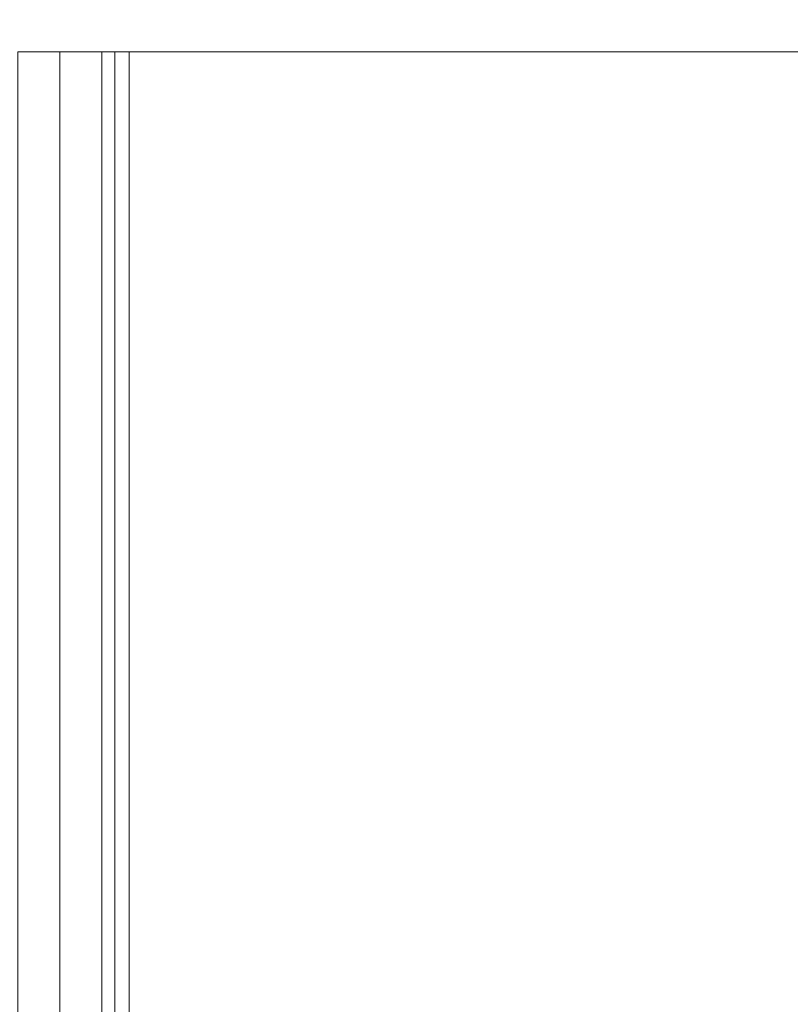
# Model space of a CAD drawing. Header units: inches. Extents: x -412 to -304, y -62 to 18.
# Tile 518 of 656: x -362.28 to -361.18, y -9.5 to -8.1. Entities that reach past the tile are written whole.
import ezdxf

# ---------------------------------------------------------------- set-up
doc = ezdxf.new("R2010")
doc.units = ezdxf.units.IN
doc.header["$LTSCALE"] = 32
doc.header["$MEASUREMENT"] = 0
for name, color, linetype, lineweight in [('Black', 7, 'Continuous', 18), ('Drawing', 7, 'Continuous', 18), ('None', 7, 'Continuous', 18), ('SolidLine', 7, 'Continuous', 15), ('Wood_1-H', 7, 'Continuous', 13)]:
    doc.layers.add(name, color=color, linetype=linetype, lineweight=lineweight)

# ---------------------------------------------------------------- blocks, each defined once
blk = doc.blocks.new('Group-20')
at = {"layer": 'Black'}
for points in [[(-34.5479, 16.5361, 28.9791), (34.5479, 16.5361, 28.9791), (34.5479, -16.5361, 28.9791), (-34.5479, -16.5361, 28.9791)], [(-34.5479, 16.5361, 27.7008), (34.5479, 16.5361, 27.7008), (34.5479, -16.5361, 27.7008), (-34.5479, -16.5361, 27.7008)]]:
    blk.add_3dface(points, dxfattribs=at)
at = {"layer": 'Wood_1-H'}
for points in [[(-35.9649, 17.9531, 28.9988), (35.9649, 17.9531, 28.9988), (35.9649, -17.9531, 28.9988), (-35.9649, -17.9531, 28.9988)], [(-35.9649, 17.9531, 28.9791), (35.9649, 17.9531, 28.9791), (35.9649, -17.9531, 28.9791), (-35.9649, -17.9531, 28.9791)]]:
    blk.add_3dface(points, dxfattribs=at)
blk = doc.blocks.new('MpHtAdjTrough-1095 (3D)')
at = {"layer": 'Black'}
for points in [[(-17.3622, -4.0547, -1.5537), (17.3622, -4.0547, -1.5537), (17.3622, 2.5995, -3.9756), (-17.3622, 2.5995, -3.9756)], [(-17.3622, 2.5917, -4.0365), (17.3622, 2.5917, -4.0365), (17.3622, -4.0751, -1.6099), (-17.3622, -4.0751, -1.6099)], [(-17.3622, -4.094, -0.1591), (17.3622, -4.094, -0.1591), (17.3622, -4.094, -1.4975), (-17.3622, -4.094, -1.4975)], [(-17.3622, -4.1539, -1.4975), (17.3622, -4.1539, -1.4975), (17.3622, -4.1539, -0.1591), (-17.3622, -4.1539, -0.1591)]]:
    blk.add_3dface(points, dxfattribs=at)
for points, invisible_edges in [([(-17.3622, -4.0547, -1.5537), (-17.3622, 2.5995, -3.9756), (-17.3622, 2.5917, -4.0365), (-17.3622, -4.0751, -1.6099)], 10), ([(17.3622, -4.0547, -1.5537), (-17.3622, -4.0547, -1.5537), (-17.3622, -4.0592, -1.5518), (17.3622, -4.0592, -1.5518)], 4), ([(-17.3622, -4.0751, -1.6099), (-17.3622, -4.0841, -1.6062), (-17.3622, -4.0592, -1.5518), (-17.3622, -4.0547, -1.5537)], 10), ([(17.3622, -4.0592, -1.5518), (-17.3622, -4.0592, -1.5518), (-17.3622, -4.0635, -1.5496), (17.3622, -4.0635, -1.5496)], 5), ([(-17.3622, -4.0841, -1.6062), (-17.3622, -4.0928, -1.6018), (-17.3622, -4.0635, -1.5496), (-17.3622, -4.0592, -1.5518)], 10), ([(17.3622, -4.0635, -1.5496), (-17.3622, -4.0635, -1.5496), (-17.3622, -4.0677, -1.5471), (17.3622, -4.0677, -1.5471)], 5), ([(-17.3622, -4.0677, -1.5471), (-17.3622, -4.0635, -1.5496), (-17.3622, -4.0928, -1.6018), (-17.3622, -4.1011, -1.5967)], 10), ([(17.3622, -4.0677, -1.5471), (-17.3622, -4.0677, -1.5471), (-17.3622, -4.0716, -1.5442), (17.3622, -4.0716, -1.5442)], 5), ([(-17.3622, -4.1011, -1.5967), (-17.3622, -4.109, -1.5909), (-17.3622, -4.0716, -1.5442), (-17.3622, -4.0677, -1.5471)], 10), ([(17.3622, -4.0716, -1.5442), (-17.3622, -4.0716, -1.5442), (-17.3622, -4.0753, -1.541), (17.3622, -4.0753, -1.541)], 5), ([(-17.3622, -4.109, -1.5909), (-17.3622, -4.1163, -1.5845), (-17.3622, -4.0753, -1.541), (-17.3622, -4.0716, -1.5442)], 10), ([(-17.3622, -4.0751, -1.6099), (17.3622, -4.0751, -1.6099), (17.3622, -4.0841, -1.6062), (-17.3622, -4.0841, -1.6062)], 4), ([(17.3622, -4.0753, -1.541), (-17.3622, -4.0753, -1.541), (-17.3622, -4.0787, -1.5375), (17.3622, -4.0787, -1.5375)], 5), ([(-17.3622, -4.0787, -1.5375), (-17.3622, -4.0753, -1.541), (-17.3622, -4.1163, -1.5845), (-17.3622, -4.1231, -1.5776)], 10), ([(17.3622, -4.0787, -1.5375), (-17.3622, -4.0787, -1.5375), (-17.3622, -4.0818, -1.5338), (17.3622, -4.0818, -1.5338)], 5), ([(-17.3622, -4.1231, -1.5776), (-17.3622, -4.1294, -1.5701), (-17.3622, -4.0818, -1.5338), (-17.3622, -4.0787, -1.5375)], 10), ([(17.3622, -4.0818, -1.5338), (-17.3622, -4.0818, -1.5338), (-17.3622, -4.0846, -1.5298), (17.3622, -4.0846, -1.5298)], 5), ([(-17.3622, -4.0846, -1.5298), (-17.3622, -4.0818, -1.5338), (-17.3622, -4.1294, -1.5701), (-17.3622, -4.135, -1.5621)], 10), ([(-17.3622, -4.0841, -1.6062), (17.3622, -4.0841, -1.6062), (17.3622, -4.0928, -1.6018), (-17.3622, -4.0928, -1.6018)], 5), ([(17.3622, -4.0846, -1.5298), (-17.3622, -4.0846, -1.5298), (-17.3622, -4.087, -1.5256), (17.3622, -4.087, -1.5256)], 5), ([(-17.3622, -4.135, -1.5621), (-17.3622, -4.1399, -1.5537), (-17.3622, -4.087, -1.5256), (-17.3622, -4.0846, -1.5298)], 10), ([(17.3622, -4.087, -1.5256), (-17.3622, -4.087, -1.5256), (-17.3622, -4.0891, -1.5212), (17.3622, -4.0891, -1.5212)], 5), ([(-17.3622, -4.1399, -1.5537), (-17.3622, -4.1441, -1.5449), (-17.3622, -4.0891, -1.5212), (-17.3622, -4.087, -1.5256)], 10), ([(17.3622, -4.0891, -1.5212), (-17.3622, -4.0891, -1.5212), (-17.3622, -4.0909, -1.5166), (17.3622, -4.0909, -1.5166)], 5), ([(-17.3622, -4.0909, -1.5166), (-17.3622, -4.0891, -1.5212), (-17.3622, -4.1441, -1.5449), (-17.3622, -4.1476, -1.5358)], 10), ([(17.3622, -4.0909, -1.5166), (-17.3622, -4.0909, -1.5166), (-17.3622, -4.0923, -1.5119), (17.3622, -4.0923, -1.5119)], 5), ([(-17.3622, -4.0923, -1.5119), (-17.3622, -4.0909, -1.5166), (-17.3622, -4.1476, -1.5358), (-17.3622, -4.1503, -1.5264)], 10), ([(17.3622, -4.0923, -1.5119), (-17.3622, -4.0923, -1.5119), (-17.3622, -4.0932, -1.5072), (17.3622, -4.0932, -1.5072)], 5), ([(-17.3622, -4.1503, -1.5264), (-17.3622, -4.1523, -1.5169), (-17.3622, -4.0932, -1.5072), (-17.3622, -4.0923, -1.5119)], 10), ([(-17.3622, -4.0928, -1.6018), (17.3622, -4.0928, -1.6018), (17.3622, -4.1011, -1.5967), (-17.3622, -4.1011, -1.5967)], 5), ([(17.3622, -4.0932, -1.5072), (-17.3622, -4.0932, -1.5072), (-17.3622, -4.0938, -1.5023), (17.3622, -4.0938, -1.5023)], 5), ([(-17.3622, -4.0938, -1.5023), (-17.3622, -4.0932, -1.5072), (-17.3622, -4.1523, -1.5169), (-17.3622, -4.1535, -1.5072)], 10), ([(17.3622, -4.0938, -1.5023), (-17.3622, -4.0938, -1.5023), (-17.3622, -4.094, -1.4975), (17.3622, -4.094, -1.4975)], 1), ([(-17.3622, -4.094, -1.4975), (-17.3622, -4.0938, -1.5023), (-17.3622, -4.1535, -1.5072), (-17.3622, -4.1539, -1.4975)], 10), ([(-17.3622, -4.0945, -0.1486), (17.3622, -4.0945, -0.1486), (17.3622, -4.094, -0.1591), (-17.3622, -4.094, -0.1591)], 1), ([(-17.3622, -4.1539, -1.4975), (-17.3622, -4.1539, -0.1591), (-17.3622, -4.094, -0.1591), (-17.3622, -4.094, -1.4975)], 10), ([(-17.3622, -4.1539, -0.1591), (-17.3622, -4.1541, -0.1538), (-17.3622, -4.0945, -0.1486), (-17.3622, -4.094, -0.1591)], 10), ([(-17.3622, -4.0959, -0.1383), (17.3622, -4.0959, -0.1383), (17.3622, -4.0945, -0.1486), (-17.3622, -4.0945, -0.1486)], 5), ([(-17.3622, -4.0959, -0.1383), (-17.3622, -4.0945, -0.1486), (-17.3622, -4.1541, -0.1538), (-17.3622, -4.1548, -0.1487)], 10), ([(-17.3622, -4.0981, -0.1281), (17.3622, -4.0981, -0.1281), (17.3622, -4.0959, -0.1383), (-17.3622, -4.0959, -0.1383)], 5), ([(-17.3622, -4.1548, -0.1487), (-17.3622, -4.1559, -0.1436), (-17.3622, -4.0981, -0.1281), (-17.3622, -4.0959, -0.1383)], 10), ([(-17.3622, -4.1013, -0.1181), (17.3622, -4.1013, -0.1181), (17.3622, -4.0981, -0.1281), (-17.3622, -4.0981, -0.1281)], 5), ([(-17.3622, -4.1559, -0.1436), (-17.3622, -4.1575, -0.1386), (-17.3622, -4.1013, -0.1181), (-17.3622, -4.0981, -0.1281)], 10), ([(-17.3622, -4.1011, -1.5967), (17.3622, -4.1011, -1.5967), (17.3622, -4.109, -1.5909), (-17.3622, -4.109, -1.5909)], 5), ([(-17.3622, -4.1053, -0.1085), (17.3622, -4.1053, -0.1085), (17.3622, -4.1013, -0.1181), (-17.3622, -4.1013, -0.1181)], 5), ([(-17.3622, -4.1053, -0.1085), (-17.3622, -4.1013, -0.1181), (-17.3622, -4.1575, -0.1386), (-17.3622, -4.1595, -0.1338)], 10), ([(-17.3622, -4.1101, -0.0992), (17.3622, -4.1101, -0.0992), (17.3622, -4.1053, -0.1085), (-17.3622, -4.1053, -0.1085)], 5), ([(-17.3622, -4.1595, -0.1338), (-17.3622, -4.1619, -0.1291), (-17.3622, -4.1101, -0.0992), (-17.3622, -4.1053, -0.1085)], 10), ([(-17.3622, -4.109, -1.5909), (17.3622, -4.109, -1.5909), (17.3622, -4.1163, -1.5845), (-17.3622, -4.1163, -1.5845)], 5), ([(-17.3622, -4.1157, -0.0904), (17.3622, -4.1157, -0.0904), (17.3622, -4.1101, -0.0992), (-17.3622, -4.1101, -0.0992)], 5), ([(-17.3622, -4.1157, -0.0904), (-17.3622, -4.1101, -0.0992), (-17.3622, -4.1619, -0.1291), (-17.3622, -4.1647, -0.1247)], 10), ([(-17.3622, -4.122, -0.0821), (17.3622, -4.122, -0.0821), (17.3622, -4.1157, -0.0904), (-17.3622, -4.1157, -0.0904)], 5), ([(-17.3622, -4.122, -0.0821), (-17.3622, -4.1157, -0.0904), (-17.3622, -4.1647, -0.1247), (-17.3622, -4.1679, -0.1206)], 10), ([(-17.3622, -4.1163, -1.5845), (17.3622, -4.1163, -1.5845), (17.3622, -4.1231, -1.5776), (-17.3622, -4.1231, -1.5776)], 5), ([(-17.3622, -4.1291, -0.0744), (17.3622, -4.1291, -0.0744), (17.3622, -4.122, -0.0821), (-17.3622, -4.122, -0.0821)], 5), ([(-17.3622, -4.1291, -0.0744), (-17.3622, -4.122, -0.0821), (-17.3622, -4.1679, -0.1206), (-17.3622, -4.1714, -0.1167)], 10), ([(-17.3622, -4.1231, -1.5776), (17.3622, -4.1231, -1.5776), (17.3622, -4.1294, -1.5701), (-17.3622, -4.1294, -1.5701)], 5), ([(-17.3622, -4.1368, -0.0674), (17.3622, -4.1368, -0.0674), (17.3622, -4.1291, -0.0744), (-17.3622, -4.1291, -0.0744)], 5), ([(-17.3622, -4.1714, -0.1167), (-17.3622, -4.1753, -0.1132), (-17.3622, -4.1368, -0.0674), (-17.3622, -4.1291, -0.0744)], 10), ([(-17.3622, -4.1294, -1.5701), (17.3622, -4.1294, -1.5701), (17.3622, -4.135, -1.5621), (-17.3622, -4.135, -1.5621)], 5), ([(-17.3622, -4.135, -1.5621), (17.3622, -4.135, -1.5621), (17.3622, -4.1399, -1.5537), (-17.3622, -4.1399, -1.5537)], 5), ([(-17.3622, -4.1451, -0.061), (17.3622, -4.1451, -0.061), (17.3622, -4.1368, -0.0674), (-17.3622, -4.1368, -0.0674)], 5), ([(-17.3622, -4.1451, -0.061), (-17.3622, -4.1368, -0.0674), (-17.3622, -4.1753, -0.1132), (-17.3622, -4.1794, -0.11)], 10), ([(-17.3622, -4.1399, -1.5537), (17.3622, -4.1399, -1.5537), (17.3622, -4.1441, -1.5449), (-17.3622, -4.1441, -1.5449)], 5), ([(-17.3622, -4.1441, -1.5449), (17.3622, -4.1441, -1.5449), (17.3622, -4.1476, -1.5358), (-17.3622, -4.1476, -1.5358)], 5), ([(-17.3622, -4.1539, -0.0554), (17.3622, -4.1539, -0.0554), (17.3622, -4.1451, -0.061), (-17.3622, -4.1451, -0.061)], 5), ([(-17.3622, -4.1539, -0.0554), (-17.3622, -4.1451, -0.061), (-17.3622, -4.1794, -0.11), (-17.3622, -4.1838, -0.1072)], 10), ([(-17.3622, -4.1476, -1.5358), (17.3622, -4.1476, -1.5358), (17.3622, -4.1503, -1.5264), (-17.3622, -4.1503, -1.5264)], 5), ([(-17.3622, -4.1503, -1.5264), (17.3622, -4.1503, -1.5264), (17.3622, -4.1523, -1.5169), (-17.3622, -4.1523, -1.5169)], 5), ([(-17.3622, -4.1523, -1.5169), (17.3622, -4.1523, -1.5169), (17.3622, -4.1535, -1.5072), (-17.3622, -4.1535, -1.5072)], 5), ([(-17.3622, -4.1535, -1.5072), (17.3622, -4.1535, -1.5072), (17.3622, -4.1539, -1.4975), (-17.3622, -4.1539, -1.4975)], 1), ([(17.3622, -4.1541, -0.1538), (-17.3622, -4.1541, -0.1538), (-17.3622, -4.1539, -0.1591), (17.3622, -4.1539, -0.1591)], 1), ([(-17.3622, -4.1631, -0.0506), (17.3622, -4.1631, -0.0506), (17.3622, -4.1539, -0.0554), (-17.3622, -4.1539, -0.0554)], 5), ([(-17.3622, -4.1838, -0.1072), (-17.3622, -4.1884, -0.1048), (-17.3622, -4.1631, -0.0506), (-17.3622, -4.1539, -0.0554)], 10), ([(17.3622, -4.1548, -0.1487), (-17.3622, -4.1548, -0.1487), (-17.3622, -4.1541, -0.1538), (17.3622, -4.1541, -0.1538)], 5), ([(17.3622, -4.1559, -0.1436), (-17.3622, -4.1559, -0.1436), (-17.3622, -4.1548, -0.1487), (17.3622, -4.1548, -0.1487)], 5), ([(17.3622, -4.1575, -0.1386), (-17.3622, -4.1575, -0.1386), (-17.3622, -4.1559, -0.1436), (17.3622, -4.1559, -0.1436)], 5), ([(17.3622, -4.1595, -0.1338), (-17.3622, -4.1595, -0.1338), (-17.3622, -4.1575, -0.1386), (17.3622, -4.1575, -0.1386)], 5), ([(17.3622, -4.1619, -0.1291), (-17.3622, -4.1619, -0.1291), (-17.3622, -4.1595, -0.1338), (17.3622, -4.1595, -0.1338)], 5), ([(17.3622, -4.1647, -0.1247), (-17.3622, -4.1647, -0.1247), (-17.3622, -4.1619, -0.1291), (17.3622, -4.1619, -0.1291)], 5), ([(-17.3622, -4.1728, -0.0466), (17.3622, -4.1728, -0.0466), (17.3622, -4.1631, -0.0506), (-17.3622, -4.1631, -0.0506)], 5), ([(-17.3622, -4.1728, -0.0466), (-17.3622, -4.1631, -0.0506), (-17.3622, -4.1884, -0.1048), (-17.3622, -4.1933, -0.1028)], 10), ([(17.3622, -4.1679, -0.1206), (-17.3622, -4.1679, -0.1206), (-17.3622, -4.1647, -0.1247), (17.3622, -4.1647, -0.1247)], 5), ([(17.3622, -4.1714, -0.1167), (-17.3622, -4.1714, -0.1167), (-17.3622, -4.1679, -0.1206), (17.3622, -4.1679, -0.1206)], 5), ([(17.3622, -4.1753, -0.1132), (-17.3622, -4.1753, -0.1132), (-17.3622, -4.1714, -0.1167), (17.3622, -4.1714, -0.1167)], 5), ([(-17.3622, -4.1827, -0.0434), (17.3622, -4.1827, -0.0434), (17.3622, -4.1728, -0.0466), (-17.3622, -4.1728, -0.0466)], 5), ([(-17.3622, -4.1933, -0.1028), (-17.3622, -4.1982, -0.1013), (-17.3622, -4.1827, -0.0434), (-17.3622, -4.1728, -0.0466)], 10), ([(17.3622, -4.1794, -0.11), (-17.3622, -4.1794, -0.11), (-17.3622, -4.1753, -0.1132), (17.3622, -4.1753, -0.1132)], 5), ([(17.3622, -4.1838, -0.1072), (-17.3622, -4.1838, -0.1072), (-17.3622, -4.1794, -0.11), (17.3622, -4.1794, -0.11)], 5), ([(-17.3622, -4.1929, -0.0412), (17.3622, -4.1929, -0.0412), (17.3622, -4.1827, -0.0434), (-17.3622, -4.1827, -0.0434)], 5), ([(-17.3622, -4.1929, -0.0412), (-17.3622, -4.1827, -0.0434), (-17.3622, -4.1982, -0.1013), (-17.3622, -4.2033, -0.1001)], 10), ([(17.3622, -4.1884, -0.1048), (-17.3622, -4.1884, -0.1048), (-17.3622, -4.1838, -0.1072), (17.3622, -4.1838, -0.1072)], 5), ([(17.3622, -4.1933, -0.1028), (-17.3622, -4.1933, -0.1028), (-17.3622, -4.1884, -0.1048), (17.3622, -4.1884, -0.1048)], 5), ([(-17.3622, -4.2033, -0.0398), (17.3622, -4.2033, -0.0398), (17.3622, -4.1929, -0.0412), (-17.3622, -4.1929, -0.0412)], 5), ([(-17.3622, -4.2033, -0.1001), (-17.3622, -4.2085, -0.0994), (-17.3622, -4.2033, -0.0398), (-17.3622, -4.1929, -0.0412)], 10), ([(17.3622, -4.1982, -0.1013), (-17.3622, -4.1982, -0.1013), (-17.3622, -4.1933, -0.1028), (17.3622, -4.1933, -0.1028)], 5), ([(17.3622, -4.2033, -0.1001), (-17.3622, -4.2033, -0.1001), (-17.3622, -4.1982, -0.1013), (17.3622, -4.1982, -0.1013)], 5), ([(17.3622, -4.2085, -0.0994), (-17.3622, -4.2085, -0.0994), (-17.3622, -4.2033, -0.1001), (17.3622, -4.2033, -0.1001)], 5), ([(-17.3622, -4.2137, -0.0394), (17.3622, -4.2137, -0.0394), (17.3622, -4.2033, -0.0398), (-17.3622, -4.2033, -0.0398)], 4), ([(-17.3622, -4.2137, -0.0394), (-17.3622, -4.2033, -0.0398), (-17.3622, -4.2085, -0.0994), (-17.3622, -4.2137, -0.0992)], 10), ([(17.3622, -4.2137, -0.0992), (-17.3622, -4.2137, -0.0992), (-17.3622, -4.2085, -0.0994), (17.3622, -4.2085, -0.0994)], 4)]:
    blk.add_3dface(points, dxfattribs=dict(at, invisible_edges=invisible_edges))
blk = doc.blocks.new('Group-23')
at = {"layer": 'None'}
blk.add_blockref('Group-20', (0, 0), dxfattribs=at)
at = {"layer": 'SolidLine', "color": 7}
blk.add_blockref('MpHtAdjTrough-1095 (3D)', (0, 0, 27.7008), dxfattribs=at)
blk = doc.blocks.new('MP Ht Adju Rect Table (3D)')
at = {"layer": 'None'}
blk.add_blockref('Group-23', (0, 0), dxfattribs=at)
at = {"layer": 'Drawing', "color": 0, "flags": 1}
for tag in ['Tag', 'Catalog', 'Option1', 'Option2', 'Option3', 'Option4', 'Option5', 'Option6', 'Option7', 'Option8', 'Option9', 'Option10', 'Option11', 'Option12', 'Custom', 'FinishGroup', 'Discount', 'Item2', 'Item3', 'Item6', 'Item9', 'Item10', 'Item12', 'Item13', 'Item16', 'Item19', 'Item20', 'Item21', 'Item22', 'Item23', 'Item24', 'Item25', 'Item8', 'Item18', 'Item1', 'Item4', 'Item5', 'Item7', 'Item11', 'Item14', 'Item15', 'Item17']:
    blk.add_attdef(tag, (-16.6066, -46.5306), '', height=0.00709, dxfattribs=at)

msp = doc.modelspace()

# ---------------------------------------------------------------- block references
at = {"layer": 'Drawing', "rotation": 270}
msp.add_blockref('MP Ht Adju Rect Table (3D)', (-358.0728, -25.5031), dxfattribs=at)

doc.saveas('drawing.dxf')
